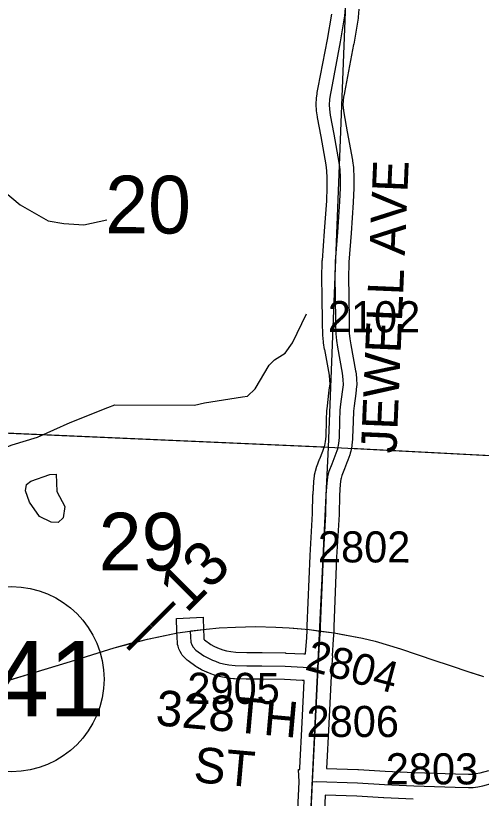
# Model space of a CAD drawing. Extents: x -157.2 to -99.3, y 12.2 to 46.2.
# Drawn here: x -127.87 to -126.82, y 17.656 to 19.419 of the extents above; entities that cross this region are included whole.
import ezdxf

# ---------------------------------------------------------------- set-up
doc = ezdxf.new("R2010")
doc.units = 0
for name, color, linetype in [('tdCoHydroRiver', 7, 'Continuous'), ('tdCoPriCL', 7, 'Continuous'), ('tdCoPriNonDiv', 7, 'Continuous'), ('tdCoPriNonDivCL', 7, 'Continuous'), ('tdCoSecRdNmbr', 7, 'Continuous'), ('tdCoSecRdTxt', 7, 'Continuous'), ('tdCoSecRteBand', 7, 'Continuous'), ('tdCoSecRteCL', 7, 'Continuous'), ('tdCoSectLine', 7, 'Continuous'), ('tdCoSectLinePart', 7, 'Continuous'), ('tdCoSectNmbr', 7, 'Continuous'), ('tdCoShieldStRte', 7, 'Continuous'), ('tdCoSurfGravel', 7, 'Continuous'), ('tdStHwyPriRefPost1', 7, 'Continuous')]:
    doc.layers.add(name, color=color, linetype=linetype)

msp = doc.modelspace()

# ---------------------------------------------------------------- linework, layer by layer
at = {"layer": 'tdCoHydroRiver'}
for points in [[(-128.0194, 19.1158), (-127.967, 19.086), (-127.9213, 19.0437), (-127.8597, 18.9931), (-127.7963, 18.9567), (-127.7611, 18.951), (-127.7161, 18.9482), (-127.6642, 18.9594)], [(-128.1661, 18.3819), (-128.1129, 18.3946), (-128.0513, 18.3976), (-127.9383, 18.4291), (-127.8777, 18.4526), (-127.8203, 18.4699), (-127.7468, 18.5025), (-127.6622, 18.5363), (-127.6462, 18.5422), (-127.4663, 18.5417), (-127.4441, 18.5474), (-127.3585, 18.5607), (-127.3474, 18.562), (-127.3296, 18.5788), (-127.2981, 18.6316), (-127.2867, 18.6439), (-127.2625, 18.659), (-127.2461, 18.6822), (-127.2142, 18.7476)], [(-127.7896, 18.278), (-127.816, 18.2914), (-127.8388, 18.3236), (-127.8475, 18.3491), (-127.8455, 18.3633), (-127.8358, 18.3709), (-127.7928, 18.3854), (-127.7786, 18.3866), (-127.7765, 18.3471), (-127.7586, 18.3134), (-127.7624, 18.2883), (-127.7738, 18.2776), (-127.7896, 18.278)]]:
    msp.add_lwpolyline(points, dxfattribs=at)
at = {"layer": 'tdCoPriCL'}
msp.add_lwpolyline([(-127.977, 17.895), (-127.7464, 17.9648), (-127.6473, 17.9954), (-127.5726, 18.0148), (-127.5048, 18.0289), (-127.4766, 18.033), (-127.4402, 18.0375), (-127.4108, 18.04), (-127.3746, 18.0422), (-127.3292, 18.0435), (-127.2831, 18.0422), (-127.2535, 18.0402), (-127.2426, 18.0393), (-127.2083, 18.0363), (-127.1833, 18.0329), (-127.1521, 18.0287), (-127.1367, 18.0258), (-127.0882, 18.0171), (-127.0599, 18.0104), (-127.0027, 17.9929), (-126.9251, 17.9669), (-126.8951, 17.9569), (-126.8439, 17.9396), (-126.843, 17.9394), (-126.8155, 17.931)], dxfattribs=at)
at = {"layer": 'tdCoPriNonDiv'}
msp.add_lwpolyline([(-127.977, 17.895), (-127.7464, 17.9648), (-127.6473, 17.9954), (-127.5726, 18.0148), (-127.5048, 18.0289), (-127.4766, 18.033), (-127.4402, 18.0375), (-127.4108, 18.04), (-127.3746, 18.0422), (-127.3292, 18.0435), (-127.2831, 18.0422), (-127.2535, 18.0402), (-127.2083, 18.0363), (-127.1521, 18.0287), (-127.0882, 18.0171), (-127.0599, 18.0104), (-127.0027, 17.9929), (-126.9251, 17.9669), (-126.8951, 17.9569), (-126.8439, 17.9396), (-126.8155, 17.931)], dxfattribs=at)
at = {"layer": 'tdCoPriNonDivCL'}
msp.add_lwpolyline([(-127.8927, 17.9204), (-127.7464, 17.9648), (-127.6979, 17.9796), (-127.6473, 17.9954), (-127.6103, 18.0055), (-127.5726, 18.0148), (-127.5366, 18.0225), (-127.5048, 18.0289), (-127.4766, 18.033), (-127.4742, 18.0333), (-127.4402, 18.0375), (-127.4108, 18.04), (-127.3746, 18.0422), (-127.3292, 18.0435), (-127.2831, 18.0422), (-127.2535, 18.0402), (-127.2426, 18.0393), (-127.2083, 18.0363), (-127.1833, 18.0329), (-127.1833, 18.0329), (-127.1521, 18.0287), (-127.1367, 18.0258), (-127.0882, 18.0171), (-127.0599, 18.0104), (-127.0027, 17.9929), (-126.9251, 17.9669), (-126.8951, 17.9569), (-126.8439, 17.9396), (-126.843, 17.9394), (-126.8155, 17.931)], dxfattribs=at)
msp.add_lwpolyline([(-127.8927, 17.9204), (-127.7464, 17.9648), (-127.6979, 17.9796), (-127.6473, 17.9954), (-127.6103, 18.0055), (-127.5726, 18.0148), (-127.5366, 18.0225), (-127.5048, 18.0289), (-127.4766, 18.033), (-127.4742, 18.0333), (-127.4402, 18.0375), (-127.4108, 18.04), (-127.3746, 18.0422), (-127.3292, 18.0435), (-127.2831, 18.0422), (-127.2535, 18.0402), (-127.2426, 18.0393), (-127.2083, 18.0363), (-127.1833, 18.0329), (-127.1833, 18.0329), (-127.1521, 18.0287), (-127.1367, 18.0258), (-127.0882, 18.0171), (-127.0599, 18.0104), (-127.0027, 17.9929), (-126.9251, 17.9669), (-126.8951, 17.9569), (-126.8439, 17.9396), (-126.843, 17.9394), (-126.8155, 17.931)], dxfattribs=at)
at = {"layer": 'tdCoSecRteBand'}
for points in [[(-127.0964, 19.4338), (-127.0978, 19.416), (-127.098, 19.4148), (-127.0982, 19.4135), (-127.108, 19.3549), (-127.1081, 19.3545), (-127.1081, 19.3542), (-127.1289, 19.2457), (-127.1289, 19.2456), (-127.1289, 19.2456), (-127.1308, 19.2356), (-127.1316, 19.2279), (-127.1322, 19.2183), (-127.1319, 19.2111), (-127.1304, 19.2001), (-127.1224, 19.1575), (-127.1224, 19.1573), (-127.1224, 19.1572), (-127.111, 19.0933), (-127.1109, 19.0928), (-127.1109, 19.0924), (-127.1087, 19.0771), (-127.1085, 19.0757), (-127.1084, 19.0744), (-127.1074, 19.0561), (-127.1074, 19.0553), (-127.1074, 19.0545), (-127.1074, 19.0316), (-127.1074, 19.0309), (-127.1074, 19.0302), (-127.1089, 18.9991), (-127.1089, 18.9988), (-127.1089, 18.9985), (-127.1136, 18.9294), (-127.1136, 18.9293), (-127.1136, 18.9291), (-127.1187, 18.864), (-127.1199, 18.8266), (-127.119, 18.791), (-127.119, 18.7907), (-127.119, 18.7904), (-127.1185, 18.7269), (-127.1178, 18.7043), (-127.1165, 18.6912), (-127.1142, 18.6774), (-127.1036, 18.6189), (-127.1035, 18.6181), (-127.1034, 18.6173), (-127.1017, 18.6035), (-127.1015, 18.602), (-127.1014, 18.6004), (-127.1012, 18.5886), (-127.1012, 18.5864), (-127.1014, 18.5843), (-127.1034, 18.5683), (-127.1034, 18.5682), (-127.1034, 18.5682), (-127.1068, 18.5406), (-127.1082, 18.528), (-127.1091, 18.5052), (-127.1103, 18.4679), (-127.1104, 18.4667), (-127.1105, 18.4656), (-127.112, 18.452), (-127.1121, 18.4509), (-127.1123, 18.4497), (-127.1145, 18.4379), (-127.1149, 18.4358), (-127.1156, 18.4337), (-127.117, 18.4297), (-127.1211, 18.4179), (-127.1213, 18.4171), (-127.1216, 18.4164), (-127.1289, 18.3985), (-127.1345, 18.3836), (-127.1363, 18.3777), (-127.1368, 18.3751), (-127.1381, 18.3638), (-127.1397, 18.3385), (-127.1409, 18.2961), (-127.1409, 18.2957), (-127.1409, 18.2953), (-127.1464, 18.1998), (-127.1525, 18.0427), (-127.1529, 18.0318), (-127.1529, 18.0314), (-127.153, 18.031), (-127.154, 18.0151), (-127.1564, 17.977), (-127.1559, 17.977), (-127.158, 17.9475), (-127.1639, 17.8245), (-127.1639, 17.8245), (-127.1639, 17.8244), (-127.169, 17.7234), (-127.0983, 17.7212), (-127.0978, 17.7211), (-127.0973, 17.7211), (-127.0369, 17.7172), (-126.9711, 17.7142), (-126.8783, 17.7113), (-126.8493, 17.7108)], [(-127.2346, 17.6165), (-127.2314, 17.6775), (-127.2306, 17.6933), (-127.2326, 17.7214), (-127.2292, 17.7216), (-127.229, 17.725), (-127.2238, 17.8274), (-127.2193, 17.9207), (-127.2193, 17.9214), (-127.2238, 17.9218), (-127.2636, 17.9237), (-127.3152, 17.9247), (-127.349, 17.9247), (-127.3495, 17.9247), (-127.3501, 17.9247), (-127.3765, 17.9257), (-127.3775, 17.9257), (-127.3785, 17.9258), (-127.3923, 17.9273), (-127.3938, 17.9275), (-127.3953, 17.9278), (-127.4071, 17.9302), (-127.4073, 17.9303), (-127.4074, 17.9303), (-127.4175, 17.9325), (-127.4197, 17.933), (-127.4218, 17.9338), (-127.43, 17.937), (-127.4366, 17.9394), (-127.4378, 17.9398), (-127.439, 17.9404), (-127.4494, 17.9453), (-127.4501, 17.9457), (-127.4508, 17.946), (-127.4599, 17.951), (-127.4617, 17.9519), (-127.4633, 17.9532), (-127.4811, 17.9661), (-127.483, 17.9675), (-127.4846, 17.9691), (-127.4912, 17.9758), (-127.4941, 17.9786), (-127.4961, 17.9821), (-127.499, 17.9873), (-127.5006, 17.99), (-127.5016, 17.993), (-127.5035, 17.9992), (-127.5047, 18.0028), (-127.5049, 18.0065), (-127.5056, 18.0186), (-127.5057, 18.0189), (-127.5057, 18.0192), (-127.5062, 18.0317), (-127.5075, 18.0617), (-127.4475, 18.0642), (-127.4463, 18.0342), (-127.4457, 18.022), (-127.4453, 18.0147), (-127.4438, 18.0132), (-127.4296, 18.0028), (-127.4229, 17.9992), (-127.4145, 17.9952), (-127.4091, 17.9932), (-127.4089, 17.9931), (-127.4088, 17.993), (-127.4025, 17.9906), (-127.3947, 17.9889), (-127.3845, 17.9868), (-127.3732, 17.9856), (-127.3484, 17.9847), (-127.3149, 17.9847), (-127.3146, 17.9847), (-127.3144, 17.9847), (-127.2621, 17.9837), (-127.2616, 17.9837), (-127.2612, 17.9836), (-127.2205, 17.9817), (-127.2201, 17.9817), (-127.2198, 17.9816), (-127.2162, 17.9814), (-127.2138, 18.0189), (-127.2129, 18.0344), (-127.2125, 18.045), (-127.2125, 18.045), (-127.2125, 18.045), (-127.2063, 18.2024), (-127.2063, 18.2027), (-127.2063, 18.203), (-127.2009, 18.2982), (-127.1997, 18.3407), (-127.1996, 18.3413), (-127.1996, 18.3418), (-127.1979, 18.3684), (-127.1978, 18.3692), (-127.1978, 18.3699), (-127.1963, 18.3829), (-127.1961, 18.3841), (-127.1959, 18.3852), (-127.1949, 18.3904), (-127.1947, 18.3918), (-127.1943, 18.3932), (-127.1918, 18.4016), (-127.1915, 18.4027), (-127.1911, 18.4038), (-127.1849, 18.42), (-127.1848, 18.4204), (-127.1846, 18.4207), (-127.1776, 18.4382), (-127.1738, 18.4492), (-127.1731, 18.4511), (-127.1715, 18.4597), (-127.1703, 18.471), (-127.1691, 18.5073), (-127.1691, 18.5074), (-127.1691, 18.5076), (-127.1681, 18.5315), (-127.168, 18.5325), (-127.1679, 18.5334), (-127.1665, 18.5472), (-127.1664, 18.5475), (-127.1664, 18.5477), (-127.1629, 18.5756), (-127.1612, 18.5895), (-127.1614, 18.5976), (-127.1628, 18.6091), (-127.1733, 18.667), (-127.1733, 18.6672), (-127.1734, 18.6674), (-127.1758, 18.6825), (-127.176, 18.6834), (-127.1761, 18.6844), (-127.1776, 18.6994), (-127.1777, 18.7004), (-127.1777, 18.7014), (-127.1784, 18.7254), (-127.1785, 18.7257), (-127.1785, 18.7261), (-127.1789, 18.7896), (-127.1799, 18.8259), (-127.18, 18.8267), (-127.1799, 18.8276), (-127.1787, 18.8666), (-127.1787, 18.8673), (-127.1786, 18.868), (-127.1734, 18.9337), (-127.1688, 19.0023), (-127.1674, 19.0323), (-127.1674, 19.0537), (-127.1682, 19.0698), (-127.1702, 19.0833), (-127.1814, 19.1466), (-127.1895, 19.1898), (-127.1897, 19.1906), (-127.1898, 19.1914), (-127.1915, 19.2045), (-127.1917, 19.2057), (-127.1917, 19.2069), (-127.1922, 19.2171), (-127.1923, 19.2187), (-127.1922, 19.2204), (-127.1915, 19.2322), (-127.1914, 19.2328), (-127.1914, 19.2334), (-127.1904, 19.243), (-127.1902, 19.2444), (-127.19, 19.2457), (-127.1878, 19.257), (-127.1671, 19.3651), (-127.1575, 19.4223)], [(-126.8493, 17.7108), (-126.8409, 17.711), (-126.833, 17.712), (-126.8232, 17.7138), (-126.8037, 17.7189)], [(-126.9736, 17.6543), (-127.0399, 17.6573), (-127.0402, 17.6573), (-127.0405, 17.6573), (-127.1007, 17.6612), (-127.1721, 17.6635), (-127.1722, 17.662), (-127.1722, 17.662), (-127.1747, 17.6128)]]:
    msp.add_lwpolyline(points, dxfattribs=at)
at = {"layer": 'tdCoSecRteCL'}
for points in [[(-127.1879, 17.9493), (-127.1872, 17.9653), (-127.1839, 18.017), (-127.1829, 18.0329), (-127.1825, 18.0439), (-127.1763, 18.2013), (-127.1709, 18.297), (-127.1697, 18.3399), (-127.1679, 18.3665), (-127.1665, 18.3796), (-127.1655, 18.3847), (-127.163, 18.3931), (-127.1568, 18.4094), (-127.1494, 18.4277), (-127.1454, 18.4394), (-127.144, 18.4434), (-127.1418, 18.4553), (-127.1403, 18.4688), (-127.1391, 18.5063), (-127.1381, 18.5302), (-127.1366, 18.5441), (-127.1332, 18.5719), (-127.1312, 18.5879), (-127.1314, 18.5998), (-127.1332, 18.6136), (-127.1438, 18.6723), (-127.1462, 18.6873), (-127.1477, 18.7024), (-127.1485, 18.7263), (-127.149, 18.7902), (-127.1499, 18.8267), (-127.1487, 18.8656), (-127.1435, 18.9315), (-127.1388, 19.0005), (-127.1374, 19.0316), (-127.1374, 19.0545), (-127.1383, 19.0728), (-127.1406, 19.0881), (-127.1519, 19.1519), (-127.16, 19.1953), (-127.1618, 19.2084), (-127.1623, 19.2185), (-127.1615, 19.2304), (-127.1605, 19.24), (-127.1583, 19.2513), (-127.1376, 19.3598), (-127.1277, 19.4185), (-127.1263, 19.4363)], [(-127.4762, 18.033), (-127.4757, 18.0204), (-127.475, 18.0084), (-127.473, 18.0022), (-127.47, 17.997), (-127.4634, 17.9904), (-127.4456, 17.9774), (-127.4365, 17.9724), (-127.4261, 17.9675), (-127.4195, 17.965), (-127.4111, 17.9618), (-127.401, 17.9596), (-127.3891, 17.9571), (-127.3753, 17.9557), (-127.349, 17.9547), (-127.3149, 17.9547), (-127.2626, 17.9537), (-127.2219, 17.9517), (-127.1879, 17.9493)], [(-127.2006, 17.6935), (-127.1938, 17.8259), (-127.1879, 17.9493)], [(-127.2006, 17.6935), (-127.1917, 17.6941), (-127.0992, 17.6912), (-127.0386, 17.6872), (-126.9722, 17.6843), (-126.879, 17.6813), (-126.8492, 17.6808), (-126.8388, 17.6811), (-126.8284, 17.6823), (-126.8166, 17.6845), (-126.7952, 17.6902), (-126.7722, 17.6978), (-126.7596, 17.701), (-126.752, 17.7023), (-126.7431, 17.7025), (-126.7347, 17.7015), (-126.7254, 17.6993), (-126.7199, 17.6971), (-126.7107, 17.6928), (-126.7046, 17.6901), (-126.7005, 17.689), (-126.697, 17.6888)], [(-127.2047, 17.6143), (-127.2015, 17.676), (-127.2006, 17.6935)]]:
    msp.add_lwpolyline(points, dxfattribs=at)
at = {"layer": 'tdCoSectLine'}
for points in [[(-127.1645, 18.4472), (-127.1258, 19.447)], [(-128.1608, 18.4911), (-127.1645, 18.4472)], [(-127.2131, 17.4519), (-127.1645, 18.4472)], [(-127.1645, 18.4472), (-126.1785, 18.396)]]:
    msp.add_lwpolyline(points, dxfattribs=at)
at = {"layer": 'tdCoSectLinePart'}
for points in [[(-128.1308, 18.4898), (-127.1747, 18.4476)], [(-127.1138, 18.4446), (-126.2085, 18.3975)]]:
    msp.add_lwpolyline(points, dxfattribs=at)
at = {"layer": 'tdCoShieldStRte'}
msp.add_circle((-127.8788, 17.9247), 0.2085, dxfattribs=at)
at = {"layer": 'tdCoSurfGravel'}
for points in [[(-127.1454, 18.4394), (-127.144, 18.4434), (-127.1418, 18.4553), (-127.1403, 18.4688), (-127.1391, 18.5063), (-127.1381, 18.5302), (-127.1366, 18.5441), (-127.1332, 18.5719), (-127.1312, 18.5879), (-127.1314, 18.5998), (-127.1332, 18.6136), (-127.1438, 18.6723), (-127.1462, 18.6873), (-127.1477, 18.7024), (-127.1485, 18.7263), (-127.149, 18.7902), (-127.1499, 18.8267), (-127.1487, 18.8656), (-127.1435, 18.9315), (-127.1388, 19.0005), (-127.1374, 19.0316), (-127.1374, 19.0545), (-127.1383, 19.0728), (-127.1406, 19.0881), (-127.1519, 19.1519), (-127.16, 19.1953), (-127.1618, 19.2084), (-127.1623, 19.2185), (-127.1615, 19.2304), (-127.1605, 19.24), (-127.1583, 19.2513), (-127.1376, 19.3598), (-127.1277, 19.4185), (-127.1263, 19.4363)], [(-127.1829, 18.0329), (-127.1825, 18.0439), (-127.1763, 18.2013), (-127.1709, 18.297), (-127.1697, 18.3399), (-127.1679, 18.3665), (-127.1665, 18.3796), (-127.1655, 18.3847), (-127.163, 18.3931), (-127.1568, 18.4094), (-127.1494, 18.4277), (-127.1454, 18.4394)], [(-127.4762, 18.033), (-127.4757, 18.0204), (-127.475, 18.0084), (-127.473, 18.0022), (-127.47, 17.997), (-127.4634, 17.9904), (-127.4456, 17.9774), (-127.4365, 17.9724), (-127.4261, 17.9675), (-127.4195, 17.965), (-127.4111, 17.9618), (-127.401, 17.9596), (-127.3891, 17.9571), (-127.3753, 17.9557), (-127.349, 17.9547), (-127.3149, 17.9547), (-127.2626, 17.9537), (-127.2219, 17.9517), (-127.1879, 17.9493)], [(-127.2168, 17.5644), (-127.2133, 17.5707), (-127.2099, 17.5801), (-127.2067, 17.5934), (-127.2047, 17.6143), (-127.2015, 17.676), (-127.2006, 17.6935), (-127.1938, 17.8259), (-127.1879, 17.9493), (-127.1872, 17.9653), (-127.1839, 18.017), (-127.1829, 18.0329)], [(-127.2006, 17.6935), (-127.1917, 17.6941), (-127.0992, 17.6912), (-127.0386, 17.6872), (-126.9722, 17.6843), (-126.879, 17.6813), (-126.8492, 17.6808), (-126.8388, 17.6811), (-126.8284, 17.6823), (-126.8166, 17.6845)]]:
    msp.add_lwpolyline(points, dxfattribs=at)

# ---------------------------------------------------------------- texts
at = {"layer": 'tdCoSecRdNmbr'}
for s, rotation, p in [('2102', 359.9035, (-127.1663, 18.7063)), ('2802', 359.9035, (-127.1886, 18.1878)), ('2804', 344.9032, (-127.2203, 17.9467)), ('2905', 359.9033, (-127.4828, 17.8692)), ('2806', 359.9035, (-127.2142, 17.7947)), ('2803', 359.9037, (-127.0358, 17.688))]:
    msp.add_text(s, height=0.07, rotation=rotation, dxfattribs=at).set_placement(p)
at = {"layer": 'tdCoSecRdTxt'}
for s, rotation, p in [('JEWELL AVE', 87.5592, (-127.0119, 18.4323)), ('328TH', 354.9188, (-127.5561, 17.8212)), ('ST', 354.9188, (-127.4706, 17.6932))]:
    msp.add_text(s, height=0.08, rotation=rotation, dxfattribs=at).set_placement(p)
at = {"layer": 'tdCoSectNmbr'}
for s, p in [('20', (-127.668, 18.9287)), ('29', (-127.6827, 18.1696))]:
    msp.add_text(s, height=0.13, rotation=359.9031, dxfattribs=at).set_placement(p)
at = {"layer": 'tdCoShieldStRte'}
msp.add_text('141', height=0.17, dxfattribs=at).set_placement((-128.0476, 17.8408))
at = {"layer": 'tdStHwyPriRefPost1'}
msp.add_text('‒‒13', height=0.1, rotation=45, dxfattribs=at).set_placement((-127.5905, 17.9659))

doc.saveas('drawing.dxf')
